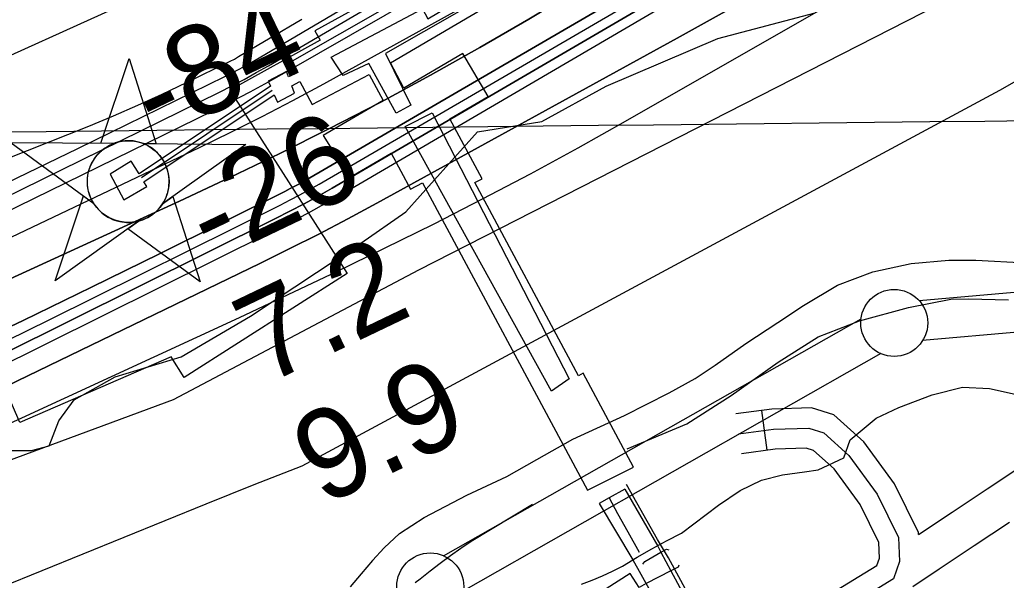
# Model space of a CAD drawing. Extents: x 3651524 to 3689615, y 505651 to 531377.
# Drawn here: x 3680390 to 3681127, y 517051 to 517470 of the extents above; entities that cross this region are included whole.
import ezdxf

# ---------------------------------------------------------------- set-up
doc = ezdxf.new("R2010")
doc.units = 0
for name, color, linetype in [('V-CHAN-DOCK', 7, 'Continuous'), ('V-CHAN-NAID', 7, 'Continuous'), ('V-FLOD-BASE', 7, 'Continuous'), ('V-GRID-MAJR', 7, 'Continuous'), ('V-LEVE-TOET', 7, 'Continuous'), ('V-RIVR-EDGE', 7, 'Continuous'), ('V-RIVR-RANG', 7, 'Continuous'), ('V-ROAD-CNTR', 7, 'Continuous'), ('V-RRAP-FSHR', 7, 'Continuous'), ('V-RRAP-RVMT', 7, 'Continuous'), ('V-SURV-LINE', 7, 'Continuous'), ('V-TOPO-DPTH', 7, 'Continuous'), ('V-TOPO-MAJR', 7, 'Continuous'), ('V-TOPO-MINR', 7, 'Continuous'), ('V-TOPO-WATR', 7, 'Continuous'), ('V-UTIL-LINE', 7, 'Continuous')]:
    doc.layers.add(name, color=color, linetype=linetype)

msp = doc.modelspace()

# ---------------------------------------------------------------- linework, layer by layer
at = {"layer": 'V-CHAN-DOCK'}
for points in [[(3680478.713, 517354.941), (3680472.807, 517364.485), (3680457.109, 517354.595), (3680467.457, 517335.573), (3680484.581, 517345.457), (3680482.398, 517348.986), (3680579.741, 517413.871), (3680582.115, 517408.583), (3680594.954, 517415.167), (3680592.836, 517420.783), (3680598.855, 517423.939), (3680608.036, 517406.627), (3680650.631, 517429.208), (3680660.967, 517409.824), (3680616.181, 517383.579), (3680635.93, 517352.113), (3680667.146, 517370.408), (3680681.564, 517343.538), (3680690.474, 517348.32), (3680813.721, 517118.635), (3680848.113, 517135.683), (3680810.436, 517205.902), (3680806.967, 517204.041), (3680729.522, 517348.376), (3680734.93, 517351.278), (3680710.905, 517396.053), (3680739.499, 517412.81), (3680720.725, 517444.84), (3680676.509, 517418.931), (3680666.443, 517437.812), (3681019.586, 517645.293)], [(3680847.595, 517584.635), (3680591.294, 517438.201), (3680595.576, 517430.123), (3680590.346, 517427.381), (3680588.859, 517431.324), (3680575.07, 517424.268), (3680576.833, 517420.344), (3680478.713, 517354.941)]]:
    msp.add_lwpolyline(points, dxfattribs=at)
at = {"layer": 'V-CHAN-NAID'}
for points in [[(3680459.786, 517377.654), (3680450.199, 517377.722), (3680471.325, 517441.206), (3680491.549, 517377.429), (3680481.962, 517377.497), (3680480.385, 517378.075), (3680478.29, 517378.695), (3680476.25, 517379.146), (3680474.214, 517379.454), (3680473.047, 517379.568), (3680471.513, 517379.649), (3680469.791, 517379.647), (3680468.421, 517379.577), (3680466.515, 517379.376), (3680465.149, 517379.157), (3680463.365, 517378.773), (3680461.835, 517378.353), (3680460.803, 517378.022)], [(3680459.786, 517377.654), (3680383.295, 517378.196), (3680444.86, 517332.797), (3680443.747, 517334.706), (3680442.937, 517336.334), (3680442.112, 517338.302), (3680441.416, 517340.356), (3680441.051, 517341.679), (3680440.69, 517343.305), (3680440.446, 517344.75), (3680440.258, 517346.348), (3680440.149, 517348.084), (3680440.137, 517349.665), (3680440.244, 517351.739), (3680440.427, 517353.357), (3680440.819, 517355.56), (3680441.3, 517357.483), (3680441.903, 517359.37), (3680442.558, 517361.049), (3680443.285, 517362.637), (3680444.099, 517364.172), (3680445.16, 517365.909), (3680446.191, 517367.379), (3680447.191, 517368.648), (3680448.193, 517369.794), (3680449.502, 517371.131), (3680450.553, 517372.096), (3680452.27, 517373.493), (3680453.482, 517374.363), (3680455.169, 517375.433), (3680456.9, 517376.378), (3680458.346, 517377.062)], [(3680481.962, 517377.497), (3680558.454, 517376.954), (3680496.251, 517332.432), (3680497.162, 517333.921), (3680498.14, 517335.768), (3680498.855, 517337.353), (3680499.594, 517339.308), (3680500.139, 517341.093), (3680500.537, 517342.732), (3680500.898, 517344.742), (3680501.084, 517346.315), (3680501.208, 517348.521), (3680501.178, 517350.583), (3680500.99, 517352.803), (3680500.724, 517354.561), (3680500.233, 517356.793), (3680499.593, 517358.933), (3680498.843, 517360.915), (3680498.195, 517362.358), (3680497.188, 517364.274), (3680496.126, 517365.996), (3680494.912, 517367.698), (3680493.651, 517369.237), (3680492.379, 517370.603), (3680490.747, 517372.135), (3680489.004, 517373.547), (3680487.321, 517374.724), (3680485.434, 517375.856), (3680483.962, 517376.617)], [(3680478.22, 517319.526), (3680416.017, 517275.004), (3680437.143, 517338.487), (3680444.86, 517332.797), (3680445.495, 517331.833), (3680446.878, 517329.974), (3680448.091, 517328.558), (3680449.557, 517327.055), (3680450.946, 517325.804), (3680452.4, 517324.648), (3680453.803, 517323.661), (3680455.481, 517322.625), (3680457.195, 517321.714), (3680458.986, 517320.903), (3680460.432, 517320.347), (3680462.06, 517319.818), (3680464.286, 517319.254), (3680465.818, 517318.967), (3680467.843, 517318.71), (3680469.38, 517318.606), (3680471.241, 517318.584), (3680472.93, 517318.662), (3680474.64, 517318.838), (3680476.542, 517319.149)], [(3680496.251, 517332.432), (3680504.047, 517338.013), (3680524.271, 517274.236), (3680470.423, 517313.946), (3680478.22, 517319.526), (3680479.886, 517320.002), (3680481.498, 517320.562), (3680483.656, 517321.476), (3680485.391, 517322.36), (3680487.257, 517323.474), (3680488.996, 517324.686), (3680490.548, 517325.931), (3680491.835, 517327.099), (3680493.219, 517328.519), (3680494.423, 517329.921), (3680495.542, 517331.393)]]:
    msp.add_lwpolyline(points, close=True, dxfattribs=at)
msp.add_circle((3680470.672, 517349.119), 30.541, dxfattribs=at)
at = {"layer": 'V-FLOD-BASE'}
for points in [[(3680843.351, 517149.398), (3680887.826, 517168.162), (3680921.014, 517189.4), (3680956.233, 517214.26), (3680986.181, 517233.092), (3681016.905, 517245.058), (3681053.675, 517254.981), (3681085.179, 517261.295), (3681098.497, 517261.637), (3681128.355, 517260.694)], [(3680772.689, 517107.869), (3680726.955, 517080.204), (3680719.079, 517074.916), (3680711.325, 517069.448), (3680703.7, 517063.804), (3680696.205, 517057.988), (3680688.844, 517051.999), (3680685.088, 517049.355)]]:
    msp.add_lwpolyline(points, dxfattribs=at)
at = {"layer": 'V-GRID-MAJR'}
msp.add_spline([(3655702.37, 517123.07), (3660982.023, 517177.978), (3666261.669, 517233.653), (3671541.307, 517290.097), (3676820.936, 517347.309), (3682100.557, 517405.288), (3687380.17, 517464.035)], degree=3, dxfattribs=at)
at = {"layer": 'V-LEVE-TOET'}
for points in [[(3681009.848, 517156.296), (3681029.289, 517172.35), (3681046.275, 517180.343), (3681071.339, 517189.916), (3681093.963, 517195.464), (3681114.136, 517194.565), (3681139.937, 517188.797), (3681192.38, 517184.525), (3681235.99, 517190.784), (3681288.542, 517210.723), (3681346.809, 517245.165), (3681426.141, 517297.266), (3681476.329, 517330.13), (3681516.023, 517362.232), (3681554.945, 517402.412), (3681579.327, 517439.428), (3681625.56, 517490.064), (3681736.533, 517578.747), (3681879.867, 517683.826), (3681990.797, 517762.821), (3682066.493, 517814.134)], [(3680661.872, 517075.541), (3680673.351, 517086.227), (3680691.765, 517098.266), (3680723.705, 517114.748), (3680753.557, 517128.814), (3680775.784, 517141.53), (3680802.869, 517156.648), (3680841.398, 517174.484), (3680874.727, 517191.304), (3680894.171, 517201.954), (3680909.111, 517211.932), (3680932.044, 517228.107), (3680956.016, 517243.932), (3680975.124, 517256.662), (3681000.478, 517271.786), (3681026.848, 517281.711), (3681055.625, 517287.816), (3681083.692, 517290.46), (3681103.781, 517290.37), (3681140.836, 517288.469), (3681171.677, 517291.447), (3681191.09, 517295.168), (3681215.369, 517302.332)], [(3680986.13, 517133.751), (3681005.275, 517142.685), (3681009.848, 517156.296)], [(3680884.08, 517086.416), (3680911.54, 517107.418), (3680927.868, 517118.428), (3680943.837, 517125.977), (3680959.442, 517130.063), (3680975.732, 517132.414), (3680986.13, 517133.751)], [(3680809.324, 517048.301), (3680817.153, 517051.332), (3680824.883, 517054.612), (3680832.501, 517058.139), (3680840.005, 517061.909), (3680850.804, 517068.422), (3680861.755, 517074.681), (3680872.849, 517080.679), (3680884.08, 517086.416)], [(3680661.872, 517075.541), (3680653.215, 517065.954), (3680644.734, 517056.214), (3680636.432, 517046.32)]]:
    msp.add_lwpolyline(points, dxfattribs=at)
at = {"layer": 'V-RIVR-EDGE'}
msp.add_lwpolyline([(3680379.162, 517148.297), (3680398.373, 517148.249), (3680411.589, 517151.819), (3680418.838, 517170.411), (3680430.283, 517185.991), (3680460.943, 517203.325), (3680510.206, 517218.211), (3680561.91, 517248.7), (3680644.289, 517303.126), (3680677.965, 517326.455), (3680731.542, 517386.355), (3680779.587, 517394.041), (3680827.679, 517420.336), (3680911.212, 517456.149), (3680983.899, 517475.18)], dxfattribs=at)
at = {"layer": 'V-ROAD-CNTR'}
msp.add_line((3680948.041, 517148.416), (3680944.002, 517178.142), dxfattribs=at)
for points in [[(3681061.041, 517085.453), (3681060.971, 517087.039), (3681043.088, 517123.409), (3681020.298, 517154.615), (3680997.837, 517174.904), (3680981.136, 517180.054), (3680951.38, 517179.145), (3680924.626, 517175.509)], [(3680926.646, 517160.646), (3680952.622, 517164.176), (3680979.1, 517164.985), (3680990.245, 517161.548), (3681009.096, 517144.52), (3681030.204, 517115.618), (3681046.124, 517083.239), (3681046.911, 517065.422), (3681042.242, 517052.295), (3680973.302, 517010.051), (3680868.551, 516938.763), (3680857.949, 516923.146), (3680853.78, 516908.039), (3680856.795, 516889.734), (3680875.241, 516837.067), (3680959.234, 516698.94), (3681019.625, 516597.132), (3681037.504, 516573.172), (3681055.352, 516561.09), (3681084.829, 516550.027), (3681131.372, 516542.967)], [(3680891.515, 516972.536), (3680965.159, 517022.653), (3681029.886, 517062.316), (3681031.796, 517067.688), (3681031.277, 517079.439), (3681017.32, 517107.827), (3680997.894, 517134.425), (3680982.653, 517148.192), (3680977.064, 517149.916), (3680953.864, 517149.207), (3680928.666, 517145.783)], [(3681061.037, 517085.546), (3681086.116, 517102.198), (3681112.435, 517119.667), (3681138.945, 517137.268)], [(3681056.76, 517046.697), (3681076.392, 517059.73), (3681102.708, 517077.204), (3681129.027, 517094.673)]]:
    msp.add_lwpolyline(points, dxfattribs=at)
at = {"layer": 'V-RRAP-FSHR'}
msp.add_lwpolyline([(3676687.122, 515122.157), (3676669.671, 515433.303), (3676704.575, 515496.801), (3677047.074, 515676.716), (3677793.157, 515943.413), (3678377.803, 516155.078), (3678796.656, 516358.274), (3679022.229, 516447.237), (3679230.65, 516614.583), (3680015.882, 517005.612), (3680504.43, 517186.381), (3680687.746, 517283.253), (3681246.926, 517568.878), (3682033.887, 518068.532), (3682134.527, 518136.344)], dxfattribs=at)
at = {"layer": 'V-RRAP-RVMT'}
msp.add_lwpolyline([(3680724.104, 517524.864), (3680610.154, 517461.723), (3680613.997, 517454.818), (3680546.576, 517417.503), (3680634.172, 517280.497), (3680512.528, 517202.695), (3680502.695, 517218.094), (3680389.573, 517169.046), (3680354.062, 517250.964), (3680264.656, 517212.218), (3680262.554, 517211.047), (3680268.421, 517198.466), (3680228.542, 517180.009), (3680222.307, 517193.37), (3680189.331, 517179.064), (3680195.958, 517164.852), (3680155.214, 517145.576), (3680170.61, 517112.558), (3680043.577, 517053.738), (3680040.19, 517061.073)], dxfattribs=at)
at = {"layer": 'V-SURV-LINE'}
for points in [[(3681061.466, 517260.221), (3681209.186, 517273.253)], [(3680706.247, 517069.592), (3681018.117, 517246.705)], [(3681211.822, 517243.369), (3681064.103, 517230.337)], [(3681032.928, 517220.616), (3680721.058, 517043.503)]]:
    msp.add_lwpolyline(points, dxfattribs=at)
for centre in [(3681042.89, 517243.524), (3680696.285, 517046.685)]:
    msp.add_circle(centre, 25, dxfattribs=at)
at = {"layer": 'V-TOPO-DPTH'}
for points in [[(3679874.525, 517065.613), (3680523.944, 517374.527), (3680547.375, 517385.939), (3680570.659, 517397.637), (3680593.723, 517409.763), (3680616.641, 517422.174), (3680832.558, 517541.703), (3680962.713, 517615.13), (3681092.055, 517689.938), (3681220.175, 517766.818), (3681347.482, 517845.08), (3681599.546, 518002.844), (3681606.211, 518007.055), (3681612.852, 518011.304), (3681619.457, 518015.608), (3681626.038, 518019.95), (3682090.345, 518329.142)], [(3679874.525, 517065.613), (3680523.944, 517374.527), (3680547.375, 517385.939), (3680570.659, 517397.637), (3680593.723, 517409.763), (3680616.641, 517422.174), (3680832.558, 517541.703), (3680962.713, 517615.13), (3681092.055, 517689.938), (3681220.175, 517766.818), (3681347.482, 517845.08), (3681599.546, 518002.844), (3681606.211, 518007.055), (3681612.852, 518011.304), (3681619.457, 518015.608), (3681626.038, 518019.95), (3682090.345, 518329.142)], [(3679827.517, 516929.206), (3680568.84, 517287.92), (3680590.941, 517298.824), (3680612.926, 517309.953), (3680634.738, 517321.417), (3680656.434, 517333.106), (3680880.731, 517456.175), (3681014.008, 517530.401), (3681146.644, 517605.739), (3681278.318, 517682.745), (3681409.352, 517760.863), (3681651.681, 517907.412), (3681662.232, 517913.855), (3681672.747, 517920.356), (3681683.207, 517926.947), (3681693.629, 517933.597), (3682065.617, 518173.161), (3682175.416, 518245.311), (3682284.3, 518318.789)], [(3679538.549, 516889.562), (3680508.944, 517334.44), (3680546.546, 517352.061), (3680583.944, 517370.097), (3680621.035, 517388.756), (3680657.922, 517407.83), (3680659.228, 517408.519), (3680696.406, 517428.614), (3680733.307, 517449.194), (3680769.792, 517470.503), (3680805.999, 517492.297), (3681593.77, 517977.194), (3681608.512, 517986.353), (3681623.201, 517995.594), (3681637.812, 518004.959), (3681652.371, 518014.405), (3681957.958, 518214.506), (3682074.952, 518292.504), (3682090.632, 518303.21)], [(3682090.632, 518303.21), (3682074.952, 518292.504), (3681957.958, 518214.506), (3681652.371, 518014.405), (3681637.812, 518004.959), (3681623.201, 517995.594), (3681608.512, 517986.353), (3681593.77, 517977.194), (3680805.999, 517492.297), (3680769.792, 517470.503), (3680733.307, 517449.194), (3680696.406, 517428.614), (3680659.228, 517408.519), (3680657.922, 517407.83), (3680621.035, 517388.756), (3680583.944, 517370.097), (3680546.546, 517352.061), (3680508.944, 517334.44), (3679538.549, 516889.562)], [(3682091.043, 518265.981), (3681834.888, 518077.631), (3681804.891, 518055.978), (3681774.648, 518034.682), (3681744.034, 518013.921), (3681713.174, 517993.517), (3681682.071, 517973.473), (3681650.889, 517953.552), (3681619.591, 517933.814), (3681588.216, 517914.199), (3681532.45, 517879.564), (3681472.985, 517842.97), (3681413.323, 517806.703), (3681353.364, 517770.928), (3681293.208, 517735.481), (3680622.999, 517344.267), (3680612.564, 517338.316), (3680602.053, 517332.507), (3680591.427, 517326.911), (3680580.725, 517321.457), (3680324.736, 517194.222), (3680190.801, 517128.384), (3680056.487, 517063.335), (3679921.607, 516999.469)], [(3682091.043, 518265.981), (3681834.888, 518077.631), (3681804.891, 518055.978), (3681774.648, 518034.682), (3681744.034, 518013.921), (3681713.174, 517993.517), (3681682.071, 517973.473), (3681650.889, 517953.552), (3681619.591, 517933.814), (3681588.216, 517914.199), (3681532.45, 517879.564), (3681472.985, 517842.97), (3681413.323, 517806.703), (3681353.364, 517770.928), (3681293.208, 517735.481), (3680622.999, 517344.267), (3680612.564, 517338.316), (3680602.053, 517332.507), (3680591.427, 517326.911), (3680580.725, 517321.457), (3680324.736, 517194.222), (3680190.801, 517128.384), (3680056.487, 517063.335), (3679921.607, 516999.469)], [(3681905.673, 518070.155), (3681693.629, 517933.597), (3681683.207, 517926.947), (3681672.747, 517920.356), (3681662.232, 517913.855), (3681651.681, 517907.412), (3681409.352, 517760.863), (3681278.318, 517682.745), (3681146.644, 517605.739), (3681014.008, 517530.401), (3680880.731, 517456.175), (3680656.434, 517333.106), (3680634.738, 517321.417), (3680612.926, 517309.953), (3680590.941, 517298.824), (3680568.84, 517287.92), (3679827.517, 516929.206)], [(3681121.7, 517417.46), (3681721.811, 517759.66), (3681742.367, 517771.541), (3681762.829, 517783.579), (3681783.15, 517795.854), (3681803.377, 517808.287), (3681843.69, 517833.39), (3681905.673, 518070.155)], [(3679565.652, 516863.008), (3680289.352, 517197.103), (3680340.774, 517221.114), (3680392.054, 517245.423), (3680443.119, 517270.179), (3680494.042, 517295.232), (3680587.707, 517341.822), (3680591.67, 517343.841), (3680595.606, 517345.911), (3680599.501, 517348.056), (3680603.369, 517350.252), (3680761.321, 517441.957), (3680843.955, 517490.36), (3680926.337, 517539.186), (3681008.339, 517588.647), (3681090.088, 517638.53), (3681586.409, 517944.02)], [(3681586.409, 517944.02), (3681090.088, 517638.53), (3681008.339, 517588.647), (3680926.337, 517539.186), (3680843.955, 517490.36), (3680761.321, 517441.957), (3680603.369, 517350.252), (3680599.501, 517348.056), (3680595.606, 517345.911), (3680591.67, 517343.841), (3680587.707, 517341.822), (3680494.042, 517295.232), (3680443.119, 517270.179), (3680392.054, 517245.423), (3680340.774, 517221.114), (3680289.352, 517197.103), (3679565.652, 516863.008)], [(3679342.444, 516700.211), (3679512.124, 516664.724), (3679529.256, 516676.644), (3679548.868, 516689.195), (3679556.804, 516694.058), (3679564.857, 516698.708), (3679573.085, 516703.04), (3679581.431, 516707.159), (3679701.091, 516763.339), (3679769.595, 516794.841), (3679838.418, 516825.613), (3679907.719, 516855.292), (3679977.34, 516884.241), (3680528.886, 517108.469), (3680546.774, 517115.682), (3680564.69, 517122.825), (3680582.647, 517129.864), (3680600.631, 517136.834), (3681121.7, 517417.46)]]:
    msp.add_lwpolyline(points, dxfattribs=at)
at = {"layer": 'V-TOPO-MAJR'}
msp.add_lwpolyline([(3679947.008, 517117.916), (3680064.311, 517173.08), (3680181.129, 517229.294), (3680533.876, 517401.961), (3680547.851, 517408.972), (3680561.731, 517416.164), (3680575.467, 517423.627), (3680589.107, 517431.27), (3681414.254, 517904.333), (3681446.641, 517923.182), (3681478.861, 517942.309), (3681510.83, 517961.852), (3681542.631, 517981.674), (3681603.305, 518020.042), (3681605.967, 518021.757), (3681607.287, 518022.632), (3681608.601, 518023.516), (3682090.101, 518351.241)], dxfattribs=at)
at = {"layer": 'V-TOPO-MINR'}
for points in [[(3679935.276, 517250.841), (3680033.494, 517290.989), (3680131.336, 517332.017), (3680228.614, 517374.364), (3680325.517, 517417.592), (3680489.848, 517492.236), (3680504.134, 517499.11), (3680518.198, 517506.391), (3680531.927, 517514.285), (3680545.433, 517522.588), (3680707.373, 517627.12), (3680801.297, 517688.564), (3680894.709, 517750.767), (3680987.355, 517814.107), (3681079.489, 517878.204), (3681435.866, 518129.383), (3681469.851, 518153.128), (3681503.965, 518176.687), (3681538.27, 518199.964), (3681572.703, 518223.055), (3682087.715, 518567.091)], [(3679681.591, 517057.03), (3680187.845, 517263.794), (3680249.782, 517289.83), (3680311.347, 517316.697), (3680372.351, 517344.813), (3680432.982, 517373.76), (3680542.734, 517427.539), (3680548.175, 517430.285), (3680553.572, 517433.114), (3680558.9, 517436.069), (3680564.184, 517439.107), (3680723.484, 517533.206), (3680807.86, 517584.179), (3680891.54, 517636.247), (3680974.175, 517689.958), (3681056.113, 517744.765), (3681496.429, 518045.624), (3681528.862, 518067.617), (3681561.397, 518089.455), (3681594.087, 518111.062), (3681626.879, 518132.514), (3682029.557, 518393.91), (3682089.127, 518439.306)], [(3679874.525, 517065.613), (3680523.944, 517374.527), (3680547.375, 517385.939), (3680570.659, 517397.637), (3680593.723, 517409.763), (3680616.641, 517422.174), (3680832.558, 517541.703), (3680962.713, 517615.13), (3681092.055, 517689.938), (3681220.175, 517766.818), (3681347.482, 517845.08), (3681599.546, 518002.844), (3681606.211, 518007.055), (3681612.852, 518011.304), (3681619.457, 518015.608), (3681626.038, 518019.95), (3682090.345, 518329.142)], [(3679538.549, 516889.562), (3680508.944, 517334.44), (3680546.546, 517352.061), (3680583.944, 517370.097), (3680621.035, 517388.756), (3680657.922, 517407.83), (3680659.228, 517408.519), (3680696.406, 517428.614), (3680733.307, 517449.194), (3680769.792, 517470.503), (3680805.999, 517492.297), (3681593.77, 517977.194), (3681608.512, 517986.353), (3681623.201, 517995.594), (3681637.812, 518004.959), (3681652.371, 518014.405), (3681957.958, 518214.506), (3682074.952, 518292.504), (3682090.632, 518303.21)], [(3679921.607, 516999.469), (3680056.487, 517063.335), (3680190.801, 517128.384), (3680324.736, 517194.222), (3680580.725, 517321.457), (3680591.427, 517326.911), (3680602.053, 517332.507), (3680612.564, 517338.316), (3680622.999, 517344.267), (3681293.208, 517735.481), (3681353.364, 517770.928), (3681413.323, 517806.703), (3681472.985, 517842.97), (3681532.45, 517879.564), (3681588.216, 517914.199), (3681619.591, 517933.814), (3681650.889, 517953.552), (3681682.071, 517973.473), (3681713.174, 517993.517), (3681744.034, 518013.921), (3681774.648, 518034.682), (3681804.891, 518055.978), (3681834.888, 518077.631), (3682091.043, 518265.981)], [(3679581.081, 516799.238), (3680553.677, 517247.632), (3680590.127, 517264.654), (3680626.462, 517281.911), (3680662.627, 517299.524), (3680698.678, 517317.374), (3680699.264, 517317.668), (3680735.365, 517336.136), (3680771.255, 517354.997), (3680806.831, 517374.445), (3680842.196, 517394.286), (3681637.295, 517848.993), (3681667.132, 517866.296), (3681696.827, 517883.836), (3681726.309, 517901.732), (3681755.648, 517919.866), (3681810.84, 517954.44), (3681867.246, 517990.662), (3681923.088, 518027.712), (3681978.085, 518066.006), (3682032.518, 518105.129), (3682092.335, 518149.147)], [(3679565.652, 516863.008), (3680289.352, 517197.103), (3680340.774, 517221.114), (3680392.054, 517245.423), (3680443.119, 517270.179), (3680494.042, 517295.232), (3680587.707, 517341.822), (3680591.67, 517343.841), (3680595.606, 517345.911), (3680599.501, 517348.056), (3680603.369, 517350.252), (3680761.321, 517441.957), (3680843.955, 517490.36), (3680926.337, 517539.186), (3681008.339, 517588.647), (3681090.088, 517638.53), (3681586.409, 517944.02)], [(3679891.203, 516972.106), (3679983.212, 517016.645), (3680074.961, 517061.727), (3680577.232, 517311.277), (3680591.304, 517318.449), (3680605.274, 517325.811), (3680619.089, 517333.458), (3680632.802, 517341.294), (3681616.27, 517916.73)], [(3681121.7, 517417.46), (3681721.811, 517759.66), (3681742.367, 517771.541), (3681762.829, 517783.579), (3681783.15, 517795.854), (3681803.377, 517808.287), (3681843.69, 517833.39)], [(3679921.794, 517125.875), (3680028.987, 517173.03), (3680135.694, 517221.242), (3680241.669, 517271.038), (3680347.158, 517321.892), (3680538.769, 517416.029), (3680548.033, 517420.707), (3680557.226, 517425.518), (3680566.312, 517430.528), (3680575.326, 517435.672), (3681040.443, 517707.844), (3681132.861, 517762.812)], [(3679559.154, 516845.827), (3680034.323, 517065.038), (3680129.111, 517109.271), (3680223.634, 517154.055), (3680317.762, 517199.664), (3680411.626, 517245.823), (3680584.216, 517331.638), (3680591.549, 517335.375), (3680598.831, 517339.207), (3680606.035, 517343.182), (3680613.188, 517347.253), (3680945.72, 517540.858), (3681063.049, 517609.798), (3681180.006, 517679.359)], [(3679907.702, 517189.15), (3680003.525, 517225.032), (3680228.588, 517308.157), (3680270.413, 517323.796), (3680312.152, 517339.659), (3680353.762, 517355.858), (3680395.286, 517372.281), (3680441.109, 517390.618), (3680459.565, 517398.245), (3680477.9, 517406.147), (3680496.053, 517414.458), (3680514.084, 517423.043), (3680546.709, 517439.029), (3680549.93, 517440.687), (3680551.514, 517441.565), (3680553.085, 517442.468), (3680600.317, 517470.373)], [(3679512.124, 516664.724), (3679529.256, 516676.644), (3679548.868, 516689.195), (3679556.804, 516694.058), (3679564.857, 516698.708), (3679573.085, 516703.04), (3679581.431, 516707.159), (3679701.091, 516763.339), (3679769.595, 516794.841), (3679838.418, 516825.613), (3679907.719, 516855.292), (3679977.34, 516884.241), (3680528.886, 517108.469), (3680546.774, 517115.682), (3680564.69, 517122.825), (3680582.647, 517129.864), (3680600.631, 517136.834), (3681121.7, 517417.46)]]:
    msp.add_lwpolyline(points, dxfattribs=at)
at = {"layer": 'V-TOPO-WATR'}
msp.add_lwpolyline([(3679827.517, 516929.206), (3680568.84, 517287.92), (3680590.941, 517298.824), (3680612.926, 517309.953), (3680634.738, 517321.417), (3680656.434, 517333.106), (3680880.731, 517456.175), (3681014.008, 517530.401), (3681146.644, 517605.739), (3681278.318, 517682.745), (3681409.352, 517760.863), (3681651.681, 517907.412), (3681662.232, 517913.855), (3681672.747, 517920.356), (3681683.207, 517926.947), (3681693.629, 517933.597), (3682065.617, 518173.161), (3682175.416, 518245.311), (3682284.3, 518318.789)], dxfattribs=at)
at = {"layer": 'V-UTIL-LINE'}
for p, q in [((3680578.287, 517417.106), (3680480.554, 517351.964)), ((3680800.108, 517201.655), (3680786.804, 517192.568))]:
    msp.add_line(p, q, dxfattribs=at)
for points in [[(3681007.263, 517647.521), (3680902.76, 517587.647), (3680901.357, 517580.797), (3680847.736, 517551.554), (3680836.777, 517554.347), (3680752.899, 517506.725), (3680748.042, 517493.718), (3680662.787, 517444.73), (3680681.813, 517406.242), (3680670.814, 517400.12), (3680650.409, 517437.242), (3680631.168, 517428.415), (3680622.317, 517442.17), (3680690.37, 517478.206), (3680694.45, 517470.645), (3680739.831, 517497.869), (3680746.065, 517511.554), (3680836.132, 517563.264), (3680849.831, 517559.772), (3680891.762, 517582.212), (3680895.238, 517592.483), (3681001.125, 517655.09)], [(3680786.804, 517192.568), (3680677.49, 517390.161), (3680697.659, 517400.587), (3680800.108, 517201.655)], [(3680914.481, 516993.932), (3680874.135, 517068.008), (3680866.146, 517081.839), (3680842.977, 517122.932)], [(3680841.715, 517119.456), (3680830.048, 517112.86), (3680822.478, 517108.579), (3680847.642, 517066.663), (3680896.585, 516978.724), (3680913.7, 516988.202)], [(3680830.048, 517112.86), (3680836.173, 517101.29), (3680843.763, 517087.591), (3680852.252, 517072.377)], [(3680841.715, 517119.456), (3680866.189, 517076.651), (3680868.546, 517072.262), (3680876.042, 517058.309), (3680885.895, 517039.963), (3680913.7, 516988.202), (3680912.807, 516987.346), (3680941.467, 516939.214), (3680942.62, 516939.228)], [(3680855.082, 517063.255), (3680856.545, 517065.385), (3680868.546, 517072.262), (3680872.802, 517074.525), (3680874.53, 517074.128)], [(3680881.854, 517062.559), (3680881.454, 517060.961), (3680876.042, 517058.309), (3680857.567, 517048.833), (3680852.248, 517045.769), (3680845.592, 517056.275), (3680827.637, 517044.958), (3680831.766, 517037.911), (3680836.685, 517042.038), (3680837.351, 517042.568)]]:
    msp.add_lwpolyline(points, dxfattribs=at)

# ---------------------------------------------------------------- texts
at = {"layer": 'V-RIVR-RANG'}
for s, p in [('-84', (3680491.495, 517379.483)), ('-26', (3680532.775, 517288.376)), ('7.2', (3680572.628, 517196.585)), ('9.9', (3680615.812, 517106.39))]:
    msp.add_text(s, height=67, rotation=25.598326, dxfattribs=at).set_placement(p)

doc.saveas('drawing.dxf')
